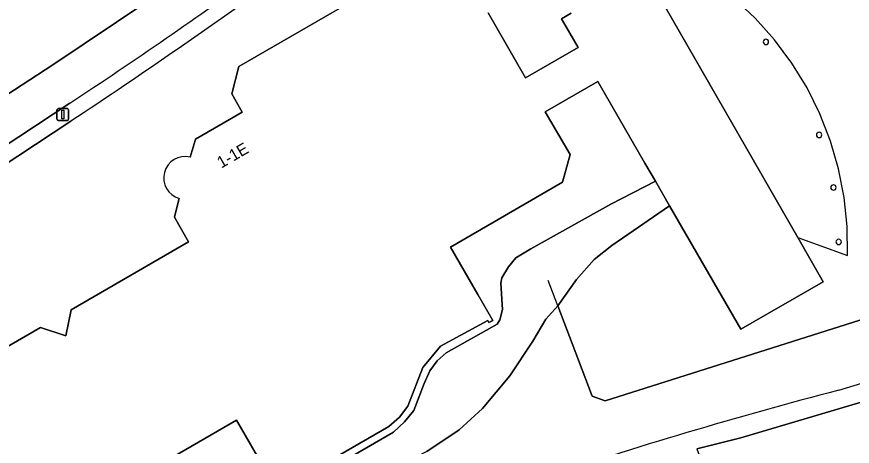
# Model space of a CAD drawing. Extents: x 159039 to 160102, y 381214 to 382524.
# Drawn here: x 159607.5 to 159678.9, y 382401.4 to 382438.1 of the extents above; entities that cross this region are included whole.
import ezdxf

# ---------------------------------------------------------------- set-up
doc = ezdxf.new("R2010")
doc.units = 0
for name, color, linetype in [('IMGEO_Berm_groen', 7, 'Continuous'), ('IMGEO_Damwand', 7, 'Continuous'), ('IMGEO_Erf', 7, 'Continuous'), ('IMGEO_Fietspad_gesloten', 7, 'Continuous'), ('IMGEO_Groenvoorziening', 7, 'Continuous'), ('IMGEO_Lichtmast', 7, 'Continuous'), ('IMGEO_Meer_plas_ven_vijver', 7, 'Continuous'), ('IMGEO_Oever', 7, 'Continuous'), ('IMGEO_Pand', 7, 'Continuous'), ('IMGEO_Pand_nummerreeks', 7, 'Continuous'), ('IMGEO_Pand_overbouw', 7, 'Continuous'), ('IMGEO_Voetpad_open', 7, 'Continuous'), ('IMGEO_Waterloop', 7, 'Continuous')]:
    doc.layers.add(name, color=color, linetype=linetype)

msp = doc.modelspace()

# ---------------------------------------------------------------- linework, layer by layer
at = {"layer": 'IMGEO_Berm_groen'}
msp.add_lwpolyline([(159587.993, 382437.113), (159588.688, 382435.955), (159589.614, 382435.621), (159594.679, 382427.168), (159594.117, 382426.804), (159595.682, 382424.255), (159610.602, 382433.95), (159618.707, 382439.4)], dxfattribs=at)
at = {"layer": 'IMGEO_Damwand'}
msp.add_lwpolyline([(159701.939, 382423.238), (159700.809, 382422.337), (159698.454, 382420.461), (159695.406, 382417.793), (159694.343, 382416.861), (159657.751, 382405.274), (159656.663, 382405.67), (159655.5, 382408.756), (159653.722, 382413.395), (159652.892, 382415.561)], dxfattribs=at)
at = {"layer": 'IMGEO_Erf'}
for points in [[(159622.325, 382426.071), (159622.735, 382427.497), (159622.765, 382427.603), (159626.76, 382429.93), (159625.868, 382431.488), (159626.487, 382433.829), (159642.95, 382443.331)], [(159647.766, 382438.401), (159650.97, 382432.861), (159655.447, 382435.45), (159654.036, 382437.892), (159654.848, 382438.362)], [(159633.4, 382398.964), (159639.679, 382402.596), (159640.633, 382403.482), (159641.437, 382404.467), (159642.307, 382406.753), (159642.785, 382407.853), (159643.409, 382408.684), (159644.177, 382409.378), (159648.552, 382411.829), (159648.774, 382412.188), (159648.995, 382413.071), (159648.856, 382415.321), (159648.94, 382415.768), (159649.497, 382416.717), (159650.146, 382417.496), (159651.423, 382418.261), (159658.259, 382422.077), (159662.051, 382424.027), (159661.157, 382425.573), (159657.131, 382432.538), (159652.654, 382429.949), (159654.762, 382426.305), (159654.131, 382423.956), (159644.552, 382418.411), (159646.89, 382414.356), (159648.164, 382412.147), (159647.815, 382411.97), (159647.745, 382412.126), (159643.699, 382409.936), (159642.189, 382408.129), (159640.906, 382404.824), (159640.194, 382403.876), (159639.297, 382403.083), (159633.087, 382399.495)], [(159612.122, 382429.164), (159603.041, 382423.177)], [(159612.153, 382413.058), (159622.19, 382418.854), (159620.973, 382420.963), (159621.005, 382421.086), (159621.393, 382422.558)], [(159599.334, 382405.647), (159609.532, 382411.539), (159611.709, 382410.832), (159612.153, 382413.058)], [(159591.094, 382377.319), (159628.814, 382399.258), (159626.27, 382403.62), (159619.792, 382399.88), (159617.634, 382400.597), (159617.176, 382398.37), (159606.957, 382392.471)]]:
    msp.add_lwpolyline(points, dxfattribs=at)
for centre, radius, start, end in [((159345.186, 382834.629), 485.444, 303.3587, 305.9747), ((159621.871, 382424.311), 1.817, 75.5217, 254.76169)]:
    msp.add_arc(centre, radius, start, end, dxfattribs=at)
at = {"layer": 'IMGEO_Fietspad_gesloten'}
for points in [[(159618.707, 382439.4), (159610.602, 382433.95), (159595.682, 382424.255), (159594.473, 382423.469), (159592.206, 382422.137), (159590.961, 382421.398), (159579.897, 382414.995), (159528.902, 382385.475), (159527.187, 382384.465), (159525.264, 382383.384)], [(159404.755, 382309.691), (159410.868, 382313.197), (159411.452, 382313.515), (159420.131, 382318.504), (159446.319, 382333.691), (159458.428, 382340.678), (159473.177, 382349.191), (159487.627, 382357.578), (159505.817, 382368.093), (159511.227, 382371.221), (159512.721, 382372.085), (159512.731, 382372.092), (159520.042, 382376.293), (159585.572, 382414.231), (159595.067, 382419.777), (159595.151, 382419.631), (159602.995, 382424.583), (159606.262, 382426.888), (159612.034, 382430.691)]]:
    msp.add_lwpolyline(points, dxfattribs=at)
msp.add_arc((159379.39, 382785.468), 424.252, 303.25478, 305.93226, dxfattribs=at)
at = {"layer": 'IMGEO_Groenvoorziening'}
msp.add_lwpolyline([(159702.149, 382412.789), (159699.611, 382411.708), (159679.619, 382405.169), (159669.356, 382402.127), (159665.59, 382401.188), (159670.042, 382389.17), (159671.205, 382386.03)], dxfattribs=at)
at = {"layer": 'IMGEO_Lichtmast'}
for p, q in [((159610.945, 382429.317), (159610.945, 382430.117)), ((159610.945, 382430.117), (159610.945, 382429.317)), ((159611.045, 382430.217), (159611.835, 382430.217)), ((159611.835, 382430.217), (159611.045, 382430.217)), ((159611.935, 382430.117), (159611.935, 382429.317)), ((159611.935, 382429.317), (159611.935, 382430.117)), ((159611.835, 382429.217), (159611.045, 382429.217)), ((159611.045, 382429.217), (159611.835, 382429.217))]:
    msp.add_line(p, q, dxfattribs=at)
msp.add_lwpolyline([(159611.365, 382430.092), (159611.515, 382430.092), (159611.515, 382429.342), (159611.365, 382429.342), (159611.365, 382430.092)], dxfattribs=at)
for centre, start, end in [((159611.045, 382430.117), 90, 180), ((159611.045, 382430.117), 90, 180), ((159611.835, 382430.117), 0, 90), ((159611.835, 382430.117), 360, 90), ((159611.045, 382429.317), 180, 270), ((159611.045, 382429.317), 180, 270), ((159611.835, 382429.317), 270, 0), ((159611.835, 382429.317), 270, 0)]:
    msp.add_arc(centre, 0.1, start, end, dxfattribs=at)
at = {"layer": 'IMGEO_Meer_plas_ven_vijver'}
msp.add_lwpolyline([(159691.586, 382429.923), (159683.085, 382437.161), (159677.387, 382442.351), (159675.142, 382445.988), (159671.915, 382444.122), (159666.821, 382441.176), (159662.894, 382438.904), (159674.219, 382419.222), (159676.388, 382415.452), (159669.358, 382411.388), (159663.267, 382421.924), (159658.331, 382418.542), (159656.822, 382417.341), (159655.328, 382415.647), (159653.722, 382413.395), (159655.5, 382408.756), (159656.663, 382405.67), (159657.751, 382405.274), (159694.343, 382416.861), (159695.406, 382417.793), (159698.454, 382420.461), (159700.809, 382422.337), (159701.939, 382423.238)], close=True, dxfattribs=at)
for centre, start, end in [((159671.495, 382435.917), 90, 270), ((159671.495, 382435.917), 270, 90), ((159676.038, 382427.976), 90, 270), ((159676.038, 382427.976), 270, 90), ((159677.262, 382423.49), 90, 270), ((159677.262, 382423.49), 270, 90), ((159677.71, 382418.844), 90, 270), ((159677.71, 382418.844), 270, 90)]:
    msp.add_arc(centre, 0.23, start, end, dxfattribs=at)
at = {"layer": 'IMGEO_Oever'}
for points in [[(159642.536, 382400.947), (159645.308, 382402.795), (159647.279, 382404.643), (159649.62, 382407.415), (159651.583, 382410.382), (159652.695, 382412.261), (159653.722, 382413.395), (159655.328, 382415.647), (159656.822, 382417.341), (159658.331, 382418.542), (159663.267, 382421.924), (159662.051, 382424.027), (159658.259, 382422.077), (159651.423, 382418.261), (159650.146, 382417.496), (159649.497, 382416.717), (159648.94, 382415.768), (159648.856, 382415.321), (159648.995, 382413.071), (159648.774, 382412.188), (159648.552, 382411.829), (159644.177, 382409.378), (159643.409, 382408.684), (159642.785, 382407.853), (159642.307, 382406.753), (159641.437, 382404.467), (159640.633, 382403.482), (159639.679, 382402.596), (159633.4, 382398.964)], [(159665.59, 382401.188), (159669.356, 382402.127), (159679.619, 382405.169), (159699.611, 382411.708), (159702.149, 382412.789)]]:
    msp.add_lwpolyline(points, dxfattribs=at)
for centre, radius, start, end in [((159568.499, 382769.72), 379.581, 286.72331, 290.03424), ((159779.412, 382016.58), 402.664, 104.62772, 108.46108)]:
    msp.add_arc(centre, radius, start, end, dxfattribs=at)
at = {"layer": 'IMGEO_Pand'}
for points in [[(159642.95, 382443.331), (159626.487, 382433.829), (159625.868, 382431.488), (159626.76, 382429.93), (159622.765, 382427.603), (159622.735, 382427.497), (159622.325, 382426.071)], [(159644.552, 382418.411), (159654.131, 382423.956), (159654.762, 382426.305), (159652.654, 382429.949), (159657.131, 382432.538), (159661.157, 382425.573), (159662.051, 382424.027), (159663.267, 382421.924), (159669.358, 382411.388), (159676.388, 382415.452), (159674.219, 382419.222), (159662.894, 382438.904)], [(159654.848, 382438.362), (159654.036, 382437.892), (159655.447, 382435.45), (159650.97, 382432.861), (159647.766, 382438.401)], [(159621.393, 382422.558), (159621.005, 382421.086), (159620.973, 382420.963), (159622.19, 382418.854), (159612.153, 382413.058), (159611.709, 382410.832), (159609.532, 382411.539), (159599.334, 382405.647)], [(159606.957, 382392.471), (159617.176, 382398.37), (159617.634, 382400.597), (159619.792, 382399.88), (159626.27, 382403.62), (159628.814, 382399.258), (159629.89, 382397.412), (159630.241, 382397.608), (159630.138, 382397.791), (159633.087, 382399.495), (159639.297, 382403.083), (159640.194, 382403.876), (159640.906, 382404.824), (159642.189, 382408.129), (159643.699, 382409.936), (159647.745, 382412.126), (159647.815, 382411.97), (159648.164, 382412.147), (159646.89, 382414.356), (159644.552, 382418.411)]]:
    msp.add_lwpolyline(points, dxfattribs=at)
for centre, radius, start, end in [((159671.495, 382435.917), 0.23, 90, 270), ((159671.495, 382435.917), 0.23, 270, 90), ((159676.038, 382427.976), 0.23, 90, 270), ((159676.038, 382427.976), 0.23, 270, 90), ((159621.871, 382424.311), 1.817, 75.5217, 254.76169), ((159677.262, 382423.49), 0.23, 90, 270), ((159677.262, 382423.49), 0.23, 270, 90), ((159677.71, 382418.844), 0.23, 90, 270), ((159677.71, 382418.844), 0.23, 270, 90)]:
    msp.add_arc(centre, radius, start, end, dxfattribs=at)
at = {"layer": 'IMGEO_Pand_overbouw'}
msp.add_lwpolyline([(159662.894, 382438.904), (159674.219, 382419.222), (159678.462, 382417.686), (159678.427, 382420.167), (159678.171, 382422.634), (159677.696, 382425.069), (159677.006, 382427.452), (159676.107, 382429.764), (159675.005, 382431.987), (159673.71, 382434.103), (159672.232, 382436.095), (159670.582, 382437.947), (159668.773, 382439.646), (159666.821, 382441.176)], close=True, dxfattribs=at)
at = {"layer": 'IMGEO_Voetpad_open'}
for points in [[(159612.034, 382430.691), (159606.262, 382426.888), (159602.995, 382424.583), (159595.151, 382419.631), (159595.067, 382419.777), (159585.572, 382414.231), (159520.042, 382376.293)], [(159603.041, 382423.177), (159612.122, 382429.164)]]:
    msp.add_lwpolyline(points, dxfattribs=at)
for centre, radius, start, end in [((159379.39, 382785.468), 424.252, 303.25478, 305.93226), ((159345.186, 382834.629), 485.444, 303.3587, 305.9747)]:
    msp.add_arc(centre, radius, start, end, dxfattribs=at)
at = {"layer": 'IMGEO_Waterloop'}
msp.add_lwpolyline([(159694.343, 382416.861), (159657.751, 382405.274), (159656.663, 382405.67), (159655.5, 382408.756), (159653.722, 382413.395), (159652.695, 382412.261), (159651.583, 382410.382), (159649.62, 382407.415), (159647.279, 382404.643), (159645.308, 382402.795), (159642.536, 382400.947), (159634.614, 382396.906), (159631.126, 382395.196), (159623.262, 382391.34), (159619.942, 382389.372), (159617.824, 382387.776), (159613.423, 382383.975), (159609.632, 382380.15), (159605.512, 382374.69)], dxfattribs=at)
for centre, radius, start, end in [((159568.499, 382769.72), 379.581, 286.72331, 290.03424), ((159779.412, 382016.58), 402.664, 104.62772, 108.46108)]:
    msp.add_arc(centre, radius, start, end, dxfattribs=at)

# ---------------------------------------------------------------- texts
at = {"layer": 'IMGEO_Pand_nummerreeks'}
msp.add_text('1-1E', height=1, rotation=30.21779, dxfattribs=at).set_placement((159624.977, 382425.096))

doc.saveas('drawing.dxf')
